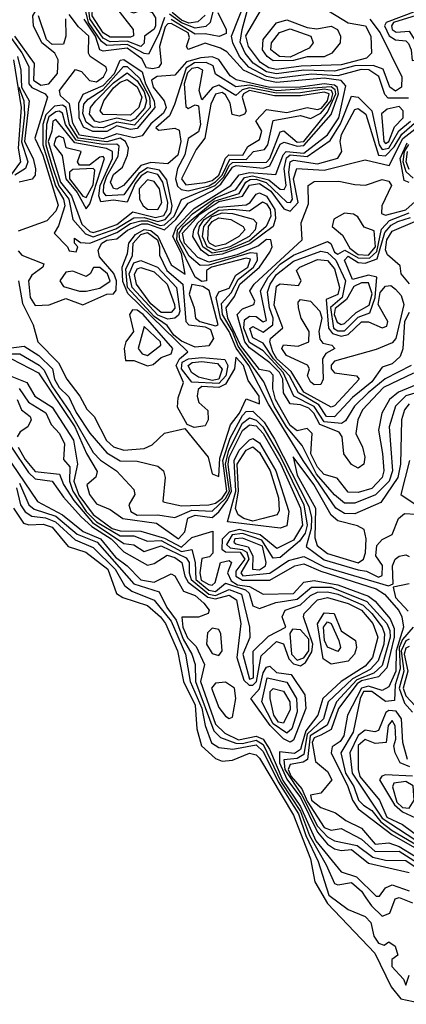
# Model space of a CAD drawing. Extents: x 2889633 to 3052318, y 540750 to 918690.
# Tile 588 of 656: x 2993679 to 2994816, y 820354 to 823254. Entities that reach past the tile are written whole.
import ezdxf

# ---------------------------------------------------------------- set-up
doc = ezdxf.new("R2010")
doc.units = 0

msp = doc.modelspace()

# ---------------------------------------------------------------- linework, layer by layer
at = {"layer": '0CON02XD'}
for points in [[(2993740.9, 823060.9), (2993765, 823064.4), (2993790, 823095), (2993792, 823135), (2993782, 823155), (2993744.5, 823185), (2993720, 823235), (2993717.9, 823265), (2993731.9, 823288.1), (2993765, 823316), (2993805, 823318), (2993809.4, 823349.4), (2993777.5, 823385), (2993745, 823393.8), (2993710.8, 823420.8), (2993647.5, 823495)], [(2994708.8, 823255), (2994740, 823215), (2994803.1, 823085), (2994802.5, 823055), (2994785, 823043.1), (2994768.1, 823055), (2994747.9, 823107.9), (2994719.1, 823119.1), (2994665, 823117.7), (2994605, 823101.5), (2994515, 823105.3), (2994435, 823093.9), (2994405, 823100.4), (2994365.9, 823125.9), (2994342.2, 823155), (2994327.8, 823187.8), (2994333.8, 823225), (2994368.9, 823355)], [(2994105, 823260), (2994088.5, 823211.5), (2994057.5, 823152.5), (2994045, 823153.6), (2993995, 823180.5), (2993935, 823177.5), (2993919.3, 823189.3), (2993881.3, 823245), (2993857.1, 823345)], [(2994035, 823174.5), (2993995, 823190.3), (2993945, 823188.8), (2993925, 823199.2), (2993885, 823255.8), (2993880.9, 823299.1), (2993890, 823320), (2993915, 823327.2), (2993946.7, 823325), (2993989.2, 823305), (2994006.4, 823276.4), (2994015, 823273.3), (2994045, 823284.4), (2994069.2, 823275), (2994078.8, 823258.8), (2994078.5, 823235), (2994074.4, 823225.6), (2994046, 823205), (2994045.5, 823184.5), (2994035, 823174.5)], [(2993945, 823201.8), (2993925, 823214.6), (2993892.6, 823265), (2993893.1, 823286.9), (2993904.1, 823305.9), (2993935, 823310), (2993956.6, 823296.6), (2994012.5, 823225), (2994014, 823206), (2994005, 823202.5), (2993945, 823201.8)], [(2994822.9, 823022.9), (2994762.6, 823022.6), (2994753.6, 823033.6), (2994736, 823086), (2994705.8, 823105.8), (2994683.6, 823106.4), (2994615, 823088.4), (2994537.3, 823092.7), (2994435, 823080), (2994405, 823086.1), (2994353.6, 823113.6), (2994325.6, 823145), (2994305.7, 823185), (2994302.5, 823205), (2994345.4, 823315.4)], [(2993725, 822411.9), (2993765.7, 822414.3), (2993815, 822432.5), (2993865, 822414), (2993935, 822445.7), (2993955, 822446.2), (2993963, 822457), (2993963.9, 822485), (2993956.2, 822506.2), (2993914.3, 822555), (2993910, 822575), (2993920.8, 822595), (2993935, 822604.4), (2993965, 822608.1), (2993996.3, 822633.7), (2994037.9, 822652.1), (2994055, 822652.8), (2994105, 822634.4), (2994138.2, 822665), (2994175, 822713.6), (2994245, 822749.3), (2994271, 822769), (2994305, 822819.6), (2994316, 822824), (2994395, 822816.6), (2994415, 822823.2), (2994445, 822886.9), (2994457.4, 822892.6), (2994495, 822881.2), (2994515, 822883.2), (2994595.7, 822974.3), (2994616.5, 823035), (2994613.7, 823053.7), (2994605, 823060.5), (2994575, 823064.4), (2994505, 823054.4), (2994415, 823053.4), (2994316, 823076), (2994298.2, 823088.2), (2994265, 823136.5), (2994245, 823143.8), (2994211.5, 823141.5), (2994170.2, 823129.8), (2994135, 823090), (2994083.9, 823086.1), (2994067.1, 823075), (2994071.7, 823055), (2994104.5, 823015), (2994110, 822995), (2994101.8, 822978.2), (2994065, 822946.4), (2994038.9, 822911.1), (2994015, 822905.4), (2993965, 822917.1), (2993925, 822902.7), (2993855, 822913.6), (2993835, 822949.2), (2993825.8, 823005.8), (2993799.5, 823029.5), (2993796.2, 823045), (2993843.2, 823106.8), (2993860.6, 823100.6), (2993884.7, 823074.7), (2993905, 823070.6), (2993925.3, 823085), (2993935.4, 823105), (2993933.6, 823113.6), (2993886.4, 823145), (2993881.2, 823155), (2993882.5, 823205), (2993852.3, 823232.3), (2993825, 823268.8)], [(2994248, 823282), (2994239.2, 823245), (2994226.4, 823233.6), (2994195, 823228.9), (2994155, 823244.1), (2994119.8, 823269.8)], [(2994261.5, 823275), (2994286.7, 823225), (2994286.7, 823213.3), (2994266, 823204), (2994225, 823212.2), (2994195, 823210.8), (2994125, 823254.2)], [(2994225, 823267.1), (2994203.2, 823246.8), (2994176.4, 823243.6), (2994155, 823252.6), (2994127.5, 823275)], [(2994570, 823290), (2994645, 823244.4), (2994696, 823235), (2994712, 823205), (2994714.2, 823155), (2994699.8, 823140.2), (2994625, 823120.9), (2994507.1, 823117.1), (2994435, 823106.5), (2994411.6, 823111.6), (2994387.2, 823127.2), (2994352.5, 823175), (2994344.1, 823205.9), (2994390, 823285)], [(2994935, 823008.9), (2994955, 823010.4), (2994974.3, 823035.7), (2994973.1, 823115), (2994965, 823130), (2994921.2, 823171.2), (2994918.8, 823205), (2994903.9, 823235), (2994865, 823269.6), (2994845, 823278.3), (2994757.1, 823245), (2994751.9, 823235), (2994766.1, 823206.1), (2994785, 823194.3), (2994815, 823191.2), (2994823, 823183), (2994830.8, 823165), (2994833.3, 823133.3), (2994905, 823140), (2994901.9, 823115), (2994921.2, 823025), (2994935, 823008.9)], [(2994875, 823164.4), (2994897.4, 823182.6), (2994904, 823205), (2994897.3, 823225), (2994877.9, 823245), (2994845, 823266), (2994779.1, 823245), (2994772.7, 823235), (2994775, 823224.3), (2994786.6, 823216.6), (2994825, 823220), (2994855, 823172), (2994875, 823164.4)], [(2993813.6, 823256.4), (2993814.3, 823205), (2993808.1, 823181.9), (2993775, 823180.5), (2993757.8, 823195), (2993734.6, 823265)], [(2994265, 821908.8), (2994268.1, 821961.9), (2994299.1, 822060.9), (2994326, 822095), (2994345, 822137.5), (2994385, 822122.5), (2994384, 822145), (2994350.9, 822190.9), (2994337.8, 822235), (2994315, 822260), (2994311.4, 822225), (2994285, 822180.4), (2994265, 822170.8), (2994215, 822172.9), (2994204.5, 822165), (2994200.9, 822145), (2994206.4, 822126.4), (2994232.5, 822102.5), (2994233.3, 822075), (2994225, 822057.5), (2994192.5, 822052.5), (2994171.7, 822061.7), (2994142.9, 822112.9), (2994145, 822140), (2994160.5, 822185), (2994138.9, 822235), (2994148.8, 822255), (2994174, 822275), (2993997, 822447), (2993982.9, 822482.9), (2993980.3, 822525), (2993996.2, 822565), (2994000, 822595), (2994019.3, 822620.7), (2994045, 822636.1), (2994065, 822632.5), (2994085.8, 822615.8), (2994125, 822532), (2994166.2, 822503.8), (2994154.7, 822565), (2994130, 822615), (2994140.3, 822645), (2994192.8, 822697.2), (2994300.6, 822765), (2994325, 822796.2), (2994355, 822803.4), (2994432.4, 822797.6), (2994454.4, 822855.6), (2994463.3, 822865), (2994515, 822860.9), (2994585, 822914.5), (2994618.4, 822965), (2994638.7, 823058.7), (2994624.7, 823074.7), (2994575, 823081.4), (2994435, 823068.1), (2994401.4, 823075), (2994337.1, 823105), (2994288.9, 823158.9), (2994269.4, 823169.4), (2994225, 823184.2), (2994175, 823166.2), (2994170, 823175), (2994178.9, 823201.1), (2994174.7, 823215), (2994125, 823242.8), (2994115, 823241.8), (2994107.4, 823232.6), (2994090, 823175), (2994095.6, 823125), (2994087.1, 823112.9), (2994070.7, 823109.3), (2994051.7, 823111.7), (2994038.7, 823138.7), (2993995, 823170), (2993925, 823160.6), (2993914.6, 823164.6), (2993902.2, 823205), (2993868.3, 823255)], [(2994425, 823132.7), (2994406.7, 823145), (2994393.6, 823165), (2994395.7, 823195), (2994435, 823244.2), (2994465, 823253.3), (2994525, 823230.4), (2994553.2, 823226.8), (2994595, 823234), (2994614.3, 823224.3), (2994622.5, 823205), (2994622, 823185), (2994597.5, 823155), (2994575, 823144.6), (2994525, 823144.6), (2994485, 823133.7), (2994425, 823132.7)], [(2994475, 823143.4), (2994443.3, 823145), (2994417.5, 823165), (2994420, 823185), (2994443.7, 823216.3), (2994475, 823227.1), (2994536, 823205), (2994542, 823185), (2994530.7, 823169.3), (2994475, 823143.4)], [(2993655, 823198.5), (2993685, 823156.2), (2993705.9, 823115.9), (2993706.4, 823065), (2993714.3, 823054.3), (2993753.8, 823035), (2993761.2, 823025), (2993723.1, 822905), (2993747.2, 822855), (2993792.6, 822707.4), (2993785, 822689.2), (2993759.1, 822660.9), (2993675, 822630.8)], [(2993664, 823205), (2993721.5, 823125), (2993720, 823075), (2993740.9, 823060.9)], [(2993660.8, 823135), (2993683.6, 822995), (2993674.1, 822875), (2993681.1, 822835), (2993651.6, 822795)], [(2993672.2, 823145), (2993682.2, 823105), (2993684.8, 823054.8), (2993707.1, 823015), (2993693, 822895), (2993718.8, 822845), (2993725.5, 822814.5), (2993724.2, 822795.8), (2993716, 822784), (2993677.5, 822775)], [(2993845, 822570), (2993850, 822585), (2993840, 822595), (2993840, 822610), (2993857.5, 822597.5), (2993885.8, 822595.8), (2993965, 822626.7), (2994005, 822653.2), (2994035, 822661.2), (2994055, 822660.8), (2994092.4, 822647.6), (2994105, 822649.6), (2994133.8, 822675), (2994155.5, 822724.5), (2994253.9, 822765), (2994279.6, 822790.4), (2994295, 822824.5), (2994305, 822833.4), (2994405, 822833.6), (2994415.4, 822845), (2994445, 822923.3), (2994456.1, 822926.1), (2994495, 822892.8), (2994515, 822894.7), (2994585, 822981.1), (2994608.9, 823035), (2994606.9, 823046.9), (2994595.4, 823055.4), (2994435, 823043.8), (2994355, 823061), (2994315, 823055.6), (2994255, 823093.3), (2994247.9, 823117.9), (2994227.8, 823127.8), (2994193.4, 823126.6), (2994169, 823111), (2994134.2, 823004.2), (2994119.8, 822970.2), (2994080, 822935), (2994088, 822928), (2994135, 822934.2), (2994147.9, 822927.9), (2994153.5, 822895), (2994144.4, 822855), (2994115, 822829.2), (2994065, 822832.9), (2994035.9, 822824.1), (2993984, 822765), (2993965, 822754.4), (2993955, 822756.2), (2993946, 822775), (2993955, 822798), (2993981.2, 822818.8), (2993995.8, 822855), (2993999.2, 822875), (2993990.6, 822895), (2993974.6, 822904.6), (2993935, 822893.9), (2993851.2, 822905), (2993825.8, 822945), (2993815.4, 822995), (2993805, 823001.8), (2993781.2, 822998.8), (2993756.4, 822973.6), (2993746.8, 822945), (2993746.7, 822885), (2993784, 822764), (2993807.9, 822725), (2993811.5, 822705), (2993793.3, 822646.7), (2993780, 822625), (2993820, 822585), (2993825, 822572.5), (2993845, 822570)], [(2993893.9, 822923.9), (2993866.9, 822936.9), (2993854.1, 822965), (2993852.6, 823007.4), (2993866.2, 823033.8), (2993925, 823059.4), (2993957.8, 823095), (2993975, 823134.3), (2993985, 823136.5), (2994039.8, 823099.8), (2994048.8, 823065), (2994074.2, 823015), (2994076.9, 822995), (2994025, 822933.4), (2994005, 822930.5), (2993965, 822940.6), (2993935, 822924.7), (2993893.9, 822923.9)], [(2993925, 822934.7), (2993895, 822937.1), (2993875, 822951.4), (2993865, 822977.5), (2993867.5, 823005), (2993880.2, 823019.8), (2993925, 823047.6), (2993984.1, 823115.9), (2993995, 823115.5), (2994031.7, 823081.7), (2994060.5, 823025), (2994062.5, 822995), (2994016.6, 822943.4), (2993965, 822951.9), (2993925, 822934.7)], [(2993915, 822950.5), (2993900, 822955), (2993884.4, 822975), (2993887.1, 822995), (2993903.1, 823015), (2993955, 823067.8), (2993995, 823097.3), (2994025, 823073.8), (2994045, 823041.1), (2994051.8, 823015), (2994046.6, 822993.4), (2994018.7, 822961.3), (2994005, 822954.7), (2993965, 822963.5), (2993915, 822950.5)], [(2994175, 822750), (2994195, 822754.6), (2994235, 822764.7), (2994255, 822776.4), (2994275, 822796), (2994297.6, 822842.4), (2994345, 822842), (2994366.7, 822865), (2994399.1, 822870.9), (2994408.9, 822885), (2994425, 822956.2), (2994505, 822971.4), (2994535, 822962.5), (2994565, 822978.2), (2994595, 823015.5), (2994600.7, 823035), (2994596.6, 823045), (2994575, 823049.2), (2994505, 823038.4), (2994435, 823036.9), (2994355, 823052.8), (2994333.5, 823046.5), (2994315, 823030), (2994265, 823060.5), (2994246.3, 823053.7), (2994215, 823017.5), (2994207.5, 823045), (2994217.5, 823105), (2994203.1, 823113.1), (2994185, 823110), (2994173, 823097), (2994163.3, 823065), (2994168.3, 822998.3), (2994175, 822992.5), (2994195, 823002.5), (2994205, 823000), (2994210.8, 822945), (2994205, 822923.3), (2994175, 822903.3), (2994164.6, 822855.4), (2994142.9, 822815), (2994137.5, 822785), (2994143.6, 822763.6), (2994153.7, 822753.7), (2994175, 822750)], [(2994005, 822972.5), (2993925, 822974.3), (2993916, 822985), (2993926.9, 823015), (2993955, 823052.5), (2993975, 823070), (2993995, 823077.8), (2994025, 823055.5), (2994038.7, 823025), (2994029.5, 822995), (2994005, 822972.5)], [(2993676.8, 823055), (2993690.9, 823015), (2993692.9, 822972.9), (2993684, 822894), (2993703.3, 822835), (2993696, 822815), (2993665, 822795.5)], [(2994167.4, 822767.4), (2994225, 822774.1), (2994245, 822780.3), (2994265, 822795.9), (2994284.3, 822845.7), (2994294.2, 822855.8), (2994335.3, 822854.7), (2994350.2, 822879.8), (2994385, 822901.2), (2994391.4, 822925), (2994374.1, 822955.9), (2994405, 822988.6), (2994465, 822980.4), (2994525, 822994.5), (2994555, 822988.7), (2994566.6, 822993.4), (2994585, 823014.6), (2994589.2, 823035), (2994575, 823039.7), (2994505, 823029.2), (2994429.1, 823029.1), (2994355, 823044.7), (2994337.5, 823035), (2994333.9, 823025), (2994345.8, 822984.2), (2994340, 822975), (2994325, 822969.2), (2994304.4, 822974.4), (2994298, 823008), (2994285, 823032.2), (2994275, 823039.5), (2994255.4, 823034.6), (2994241.5, 823005), (2994223.5, 822905), (2994198.6, 822871.4), (2994154.7, 822785.3), (2994167.4, 822767.4)], [(2994825, 822122), (2994810.8, 822105), (2994802.5, 822075), (2994798.9, 821945), (2994791.8, 821905), (2994741.7, 821831.7), (2994665, 821798), (2994635, 821799.2), (2994609.2, 821815), (2994512.9, 821955), (2994411, 822121), (2994352.9, 822235), (2994316.1, 822286.1), (2994295.7, 822335), (2994269.5, 822375), (2994256.7, 822435), (2994265, 822452), (2994295, 822463.3), (2994315, 822501.1), (2994350, 822525), (2994357.9, 822547.9), (2994345, 822551.5), (2994243.3, 822525), (2994228.5, 822515), (2994228.6, 822485), (2994215, 822482.3), (2994195.6, 822495), (2994141.6, 822605), (2994142.9, 822635), (2994187.8, 822682.2), (2994255, 822729.4), (2994315, 822753.5), (2994340.8, 822789.2), (2994364.2, 822794.2), (2994412.4, 822782.4), (2994445, 822754.5), (2994456.9, 822753.1), (2994463.3, 822765), (2994456.7, 822815), (2994463.5, 822846.5), (2994475, 822855.3), (2994525, 822850.5), (2994592.2, 822897.8), (2994623.3, 822946.7), (2994655, 823028.8), (2994675, 823025.7), (2994715.5, 822985.5), (2994736.8, 822885), (2994745, 822871.5), (2994765, 822875.4), (2994794.2, 822925.8), (2994828.5, 822955)], [(2993895, 822614), (2993962.1, 822637.9), (2994015, 822670.4), (2994045, 822670.9), (2994085, 822659.7), (2994107.5, 822665), (2994123.8, 822685), (2994127.9, 822705), (2994111.5, 822781.5), (2994090.5, 822810.5), (2994055, 822817.2), (2994029.6, 822800.4), (2993985, 822738.1), (2993933.8, 822735), (2993925.6, 822745.6), (2993926.7, 822766.7), (2993935, 822792.9), (2993968.3, 822851.7), (2993971.4, 822881.4), (2993965, 822886.7), (2993925, 822885.7), (2993845, 822898.4), (2993813.9, 822945), (2993805, 822978), (2993795, 822984.4), (2993785, 822981.8), (2993765, 822967.3), (2993757.8, 822945), (2993755.9, 822885), (2993773.3, 822825), (2993794.1, 822764.1), (2993823.2, 822725), (2993835.6, 822665), (2993873.1, 822623.1), (2993895, 822614)], [(2994875, 822163.1), (2994815, 822145.6), (2994784.2, 822115), (2994765.9, 822054.1), (2994775.6, 821925), (2994765.6, 821895), (2994725.4, 821854.6), (2994665, 821830), (2994635, 821830), (2994605, 821854.2), (2994551.8, 821915), (2994509.6, 821999.6), (2994464.4, 822054.4), (2994428, 822115), (2994397.1, 822187.1), (2994322.1, 822292.1), (2994305.1, 822335.1), (2994275.9, 822385), (2994272.7, 822417.3), (2994301.1, 822448.9), (2994321.5, 822488.5), (2994366.9, 822525), (2994379.1, 822545), (2994377.5, 822565), (2994357.2, 822567.2), (2994235, 822530.7), (2994210, 822530), (2994177.2, 822557.2), (2994149.8, 822605), (2994147.8, 822625), (2994160.8, 822645), (2994251, 822719), (2994325, 822742.1), (2994344.5, 822775), (2994357.5, 822782.5), (2994375, 822783.6), (2994404, 822774), (2994465, 822716), (2994476.2, 822715), (2994482, 822725), (2994470.7, 822805), (2994474.7, 822835.3), (2994485, 822840), (2994555, 822829.4), (2994615, 822846), (2994627.1, 822865), (2994621.4, 822895), (2994625.6, 822915), (2994665, 822988.8), (2994675, 822992), (2994696.9, 822975), (2994734.6, 822854.6), (2994755, 822853.1), (2994780.8, 822879.2), (2994803.2, 822916.8), (2994847.9, 822955)], [(2994755, 822889.2), (2994765, 822894.4), (2994782.2, 822937.8), (2994807.5, 822965), (2994807.5, 822985), (2994795, 822997.5), (2994759.7, 822990.3), (2994743.5, 822976.5), (2994750.6, 822895), (2994755, 822889.2)], [(2993895, 822626.7), (2993915, 822632.9), (2993965, 822650.8), (2994012.1, 822687.9), (2994078.5, 822671.5), (2994102.7, 822677.3), (2994112.9, 822695), (2994114.8, 822715), (2994100.5, 822775), (2994085, 822797.7), (2994055, 822805.3), (2994036.5, 822793.5), (2994019, 822771), (2993995, 822716), (2993955, 822721.7), (2993917.6, 822717.6), (2993911.4, 822735), (2993915.3, 822765), (2993952.1, 822845), (2993951.8, 822865), (2993934.3, 822874.3), (2993841.1, 822891.1), (2993785, 822959.2), (2993776.7, 822955), (2993773.8, 822925), (2993762.5, 822895), (2993799, 822775), (2993831.6, 822735), (2993861.7, 822651.7), (2993885, 822630), (2993895, 822626.7)], [(2994885.5, 822194.5), (2994793.3, 822156.7), (2994767.1, 822135), (2994744.2, 822095), (2994734.2, 822045), (2994746.5, 821976.5), (2994750.6, 821925), (2994745.7, 821905), (2994715, 821873.3), (2994675, 821861.4), (2994645, 821862), (2994613, 821903), (2994575, 821914.3), (2994555, 821935.8), (2994535.5, 821975), (2994539.2, 822035), (2994525, 822050), (2994495, 822042.9), (2994475, 822058.9), (2994431.3, 822135), (2994423.6, 822166.4), (2994425, 822207.1), (2994415, 822217.1), (2994385, 822223.3), (2994328.8, 822295), (2994291.8, 822375), (2994286.4, 822405), (2994311.3, 822438.7), (2994326.2, 822475), (2994384.5, 822525), (2994415, 822569.2), (2994421.5, 822585), (2994417.8, 822605), (2994405, 822606.4), (2994382, 822588), (2994319.1, 822560.9), (2994235, 822539.8), (2994202.8, 822552.8), (2994164.2, 822595), (2994158.4, 822625), (2994209.2, 822680.8), (2994265, 822718.1), (2994335, 822733.8), (2994355, 822766.2), (2994385, 822770.8), (2994418.1, 822748.1), (2994456.1, 822696.1), (2994475, 822690), (2994498.7, 822715), (2994484.2, 822785), (2994494.5, 822815.5), (2994575, 822810), (2994695, 822841.2), (2994765.6, 822824.4), (2994806.2, 822903.8), (2994859.6, 822945)], [(2993875, 822696.2), (2993885, 822711.2), (2993928.8, 822845), (2993925, 822850.6), (2993915, 822848.9), (2993884, 822825), (2993854.7, 822824.7), (2993849.5, 822835), (2993860, 822865), (2993816.2, 822876.2), (2993809.3, 822905), (2993795, 822910.7), (2993785, 822904.5), (2993779.7, 822885), (2993804, 822854), (2993814.7, 822785), (2993847.9, 822745), (2993875, 822696.2)], [(2994824.4, 822774.4), (2994810.3, 822780.3), (2994798.5, 822845), (2994818.7, 822891.3)], [(2994836.7, 822786.7), (2994815.6, 822805.6), (2994807, 822835), (2994811.5, 822865), (2994824.1, 822885.9)], [(2994825, 822812.5), (2994815.8, 822835), (2994820, 822865)], [(2993875, 822730), (2993895, 822766.9), (2993900.4, 822810.4), (2993895, 822815.4), (2993835, 822812.5), (2993825.4, 822804.6), (2993825.9, 822785), (2993865, 822734.3), (2993875, 822730)], [(2994085, 822694.7), (2994097.4, 822715), (2994090.2, 822755), (2994075, 822777.3), (2994055, 822782), (2994030.5, 822755), (2994031.6, 822725), (2994041.8, 822705), (2994055, 822695.8), (2994085, 822694.7)], [(2994837.4, 822212.6), (2994749.5, 822170.5), (2994687.1, 822105), (2994674.3, 822075), (2994668, 822035), (2994687.5, 821995), (2994694, 821965), (2994691.2, 821945), (2994675, 821933.3), (2994655, 821944), (2994632.5, 821975), (2994627.5, 822025), (2994618.7, 822038.7), (2994561.7, 822061.7), (2994544.5, 822095), (2994529.2, 822109.2), (2994505, 822119.6), (2994475, 822122.5), (2994455.5, 822155), (2994453.5, 822195), (2994443.8, 822215), (2994415, 822243.5), (2994355, 822286.8), (2994341.2, 822305), (2994318.9, 822385), (2994335, 822402.5), (2994367.5, 822415), (2994371.2, 822425), (2994355.8, 822455), (2994369.2, 822475), (2994510, 822605), (2994506.7, 822655), (2994528.3, 822711.7), (2994528, 822765), (2994545, 822776.7), (2994617.6, 822777.6), (2994665, 822768.6), (2994696.4, 822766.4), (2994745, 822782.9), (2994765, 822778), (2994772.5, 822765), (2994744.5, 822705.5), (2994743.1, 822683.1), (2994755, 822677.5), (2994815, 822693.2), (2994895.8, 822765)], [(2994235, 822558.3), (2994212.7, 822575), (2994188.2, 822615), (2994191.3, 822635), (2994203.1, 822655), (2994235, 822685.2), (2994265, 822701.7), (2994345, 822707.9), (2994357.1, 822715), (2994375, 822740), (2994385, 822743.3), (2994405, 822733.6), (2994429.4, 822695), (2994431.5, 822668.5), (2994424.5, 822645), (2994356.2, 822593.8), (2994275, 822562.9), (2994235, 822558.3)], [(2994245, 822565.7), (2994218.2, 822585), (2994203.9, 822625), (2994208.2, 822645), (2994221.9, 822665), (2994265, 822692.9), (2994305.8, 822695.8), (2994355, 822690.5), (2994393.3, 822716.7), (2994405, 822711.4), (2994416.1, 822695), (2994417.7, 822675), (2994404.4, 822645), (2994355, 822602.8), (2994285, 822572.7), (2994245, 822565.7)], [(2994255, 822574.3), (2994230.7, 822585), (2994217.2, 822615), (2994220.3, 822645), (2994245, 822674.1), (2994274.6, 822684.6), (2994305, 822682.9), (2994365.7, 822665.7), (2994375.8, 822655.8), (2994371.9, 822635), (2994354.4, 822615), (2994296.9, 822585), (2994255, 822574.3)], [(2994255, 822585.4), (2994237.8, 822595), (2994232.7, 822605), (2994234.6, 822645), (2994245, 822659.5), (2994265, 822669.6), (2994300, 822665), (2994336.7, 822645), (2994341.2, 822635), (2994324, 822615), (2994285, 822592.8), (2994255, 822585.4)], [(2994831.2, 822235), (2994753.9, 822196.1), (2994704.3, 822155), (2994664.3, 822115), (2994637.9, 822072.1), (2994625.7, 822064.3), (2994575, 822069.2), (2994545, 822114.6), (2994485.3, 822145.3), (2994453.8, 822215), (2994395, 822278.5), (2994355, 822302.7), (2994338, 822345), (2994340.2, 822369.8), (2994355, 822380), (2994375, 822379.2), (2994395, 822364.2), (2994405, 822367.5), (2994387.8, 822455), (2994410.4, 822495), (2994445, 822533.8), (2994485, 822560), (2994585, 822600.8), (2994594.3, 822594.3), (2994605, 822568.6), (2994615, 822563.3), (2994635.6, 822574.4), (2994675, 822551.8), (2994708.5, 822551.5), (2994729.3, 822570.7), (2994743.4, 822636.6), (2994767.4, 822662.6), (2994825.2, 822684.8)], [(2994605, 822084.4), (2994582, 822085), (2994559, 822119), (2994499.1, 822155), (2994472.8, 822205), (2994426.2, 822255), (2994395, 822301.4), (2994365, 822316.2), (2994356.2, 822343.8), (2994365, 822350), (2994395, 822333.8), (2994423.3, 822355), (2994424.6, 822375), (2994414, 822405), (2994408.5, 822451.5), (2994415.5, 822475), (2994435, 822502.9), (2994485, 822542.5), (2994565, 822572.2), (2994585, 822568.1), (2994609.4, 822545), (2994638, 822485), (2994628.2, 822435), (2994593.8, 822406.2), (2994602.5, 822345), (2994615, 822337.1), (2994635, 822337.5), (2994675, 822377.5), (2994709.5, 822390.5), (2994724.8, 822435), (2994730, 822495), (2994705, 822501.1), (2994658.3, 822488.3), (2994634.3, 822545), (2994645, 822557.1), (2994675, 822538.5), (2994695, 822536.1), (2994730.7, 822549.3), (2994753.4, 822626.6), (2994771.5, 822648.5), (2994791.1, 822658.9), (2994828.8, 822671.2)], [(2994705, 822560), (2994725.6, 822585), (2994722.2, 822632.2), (2994692.4, 822642.4), (2994673.4, 822673.4), (2994660.9, 822680.9), (2994635, 822683.6), (2994603.5, 822666.5), (2994598, 822645), (2994629.2, 822619.2), (2994650.6, 822580.6), (2994675, 822562.2), (2994705, 822560)], [(2994825.8, 822475.8), (2994801.2, 822505), (2994798.3, 822528.3), (2994761.5, 822561.5), (2994755.6, 822575.6), (2994759.6, 822605), (2994775, 822630.6), (2994841.1, 822658.9)], [(2994195, 822289.6), (2994155, 822306.8), (2994132.9, 822325), (2994112.9, 822352.9), (2994075, 822379.7), (2993996.6, 822465), (2993990.9, 822519.1), (2994010.5, 822559.5), (2994013.3, 822595), (2994035, 822620.9), (2994055, 822627), (2994084.1, 822605), (2994090.8, 822585), (2994090, 822560), (2994111.8, 822515), (2994158.5, 822475), (2994167.5, 822365), (2994176.7, 822355), (2994225, 822349.4), (2994240.8, 822340.8), (2994249.6, 822315), (2994235, 822292.7), (2994195, 822289.6)], [(2993675, 822572.5), (2993685, 822560), (2993750, 822535), (2993747.5, 822525), (2993715, 822500.8), (2993704.6, 822485), (2993710, 822435), (2993725, 822411.9)], [(2994115, 822371.8), (2994085, 822383.5), (2994010.4, 822465), (2994000.9, 822505), (2994015, 822537.8), (2994035, 822544.5), (2994084.7, 822524.7), (2994140, 822465), (2994150.4, 822395), (2994146.7, 822383.3), (2994135, 822374.3), (2994115, 822371.8)], [(2994595, 822112), (2994515, 822156.4), (2994477.3, 822217.3), (2994435.9, 822255), (2994424.2, 822275), (2994414.5, 822305), (2994416.9, 822315), (2994453.6, 822346.4), (2994427.6, 822412.4), (2994435, 822468.8), (2994445, 822475.8), (2994499.1, 822470.9), (2994507.5, 822485), (2994493.3, 822515), (2994503.3, 822525), (2994555, 822547.8), (2994585, 822544.4), (2994605, 822520), (2994620, 822465), (2994615, 822444.4), (2994580.3, 822429.7), (2994587.2, 822345), (2994599.2, 822329.2), (2994625, 822321.1), (2994645, 822326.4), (2994685, 822363.6), (2994705, 822363.3), (2994745, 822345.7), (2994759.4, 822350.6), (2994762.5, 822365), (2994733.9, 822415), (2994740, 822450), (2994755, 822469.2), (2994770.5, 822470.5), (2994785, 822460), (2994801.4, 822441.4), (2994809.2, 822415), (2994785.6, 822315), (2994775, 822302), (2994727.9, 822282.1), (2994605, 822247.9), (2994595, 822236.2), (2994595.6, 822225), (2994605, 822213.3), (2994670, 822205), (2994677.5, 822195), (2994605, 822116.2), (2994595, 822112)], [(2993855, 822453.8), (2993875, 822454), (2993915, 822462.9), (2993945, 822483.3), (2993937.8, 822505), (2993915, 822524.2), (2993896.4, 822523.6), (2993886.7, 822505), (2993875, 822497.5), (2993835, 822513.3), (2993815, 822510), (2993797.5, 822485), (2993808.3, 822468.3), (2993855, 822453.8)], [(2994125, 822390.9), (2994095, 822391.5), (2994065, 822416.5), (2994022.7, 822475), (2994017, 822503), (2994025, 822520), (2994035.8, 822524.2), (2994075, 822510.9), (2994112.9, 822475), (2994134.6, 822415), (2994135, 822403.8), (2994125, 822390.9)], [(2993675.3, 822485), (2993687.3, 822417.3), (2993718.9, 822355), (2993732.5, 822305), (2993793.5, 822243.5), (2993818, 822195), (2993855.6, 822145), (2993876.4, 822106.4), (2993898, 822085), (2993934.6, 822014.6), (2993955, 821995.7), (2993985, 821985.7), (2994045, 821991.2), (2994068.3, 822001.7), (2994105, 822036), (2994165, 822050), (2994233.1, 821965), (2994245, 821916.2), (2994265, 821908.8)], [(2994255, 822352), (2994262.5, 822355), (2994236, 822456), (2994217.4, 822467.4), (2994185, 822474), (2994177.3, 822445), (2994192.5, 822405), (2994195.8, 822375), (2994208.8, 822365), (2994255, 822352)], [(2994625, 822355.6), (2994635, 822358.5), (2994668.9, 822391.1), (2994706.9, 822413.1), (2994716.2, 822446.2), (2994705, 822478.9), (2994685, 822478.9), (2994661.9, 822468.1), (2994640.9, 822429.1), (2994606.8, 822403.2), (2994603.8, 822385), (2994612.9, 822362.9), (2994625, 822355.6)], [(2994545, 822178), (2994535, 822186.7), (2994526.2, 822205), (2994531.2, 822225), (2994525.7, 822235.7), (2994464, 822265), (2994450, 822285), (2994455, 822295.7), (2994498.3, 822291.7), (2994530, 822305), (2994530.8, 822335), (2994507.5, 822375), (2994499.4, 822405), (2994498, 822422), (2994505, 822430), (2994535, 822424.2), (2994562.5, 822395), (2994567.6, 822375), (2994558.9, 822335), (2994562.3, 822312.3), (2994570.8, 822300.8), (2994597.5, 822295), (2994606.2, 822285), (2994579.7, 822270.3), (2994569.5, 822255), (2994571.4, 822195), (2994565, 822178.8), (2994545, 822178)], [(2994055, 822233.8), (2994072, 822238), (2994095, 822258.8), (2994125, 822270), (2994129.5, 822285), (2994042.5, 822385), (2994025, 822398.5), (2994010.5, 822399.5), (2994002, 822385), (2994013.8, 822335), (2993991.2, 822305), (2993986.2, 822285), (2993990, 822250), (2994015, 822250), (2994055, 822233.8)], [(2994825, 822391.1), (2994810.8, 822365), (2994805.9, 822284.1), (2994798.3, 822261.7), (2994775, 822240), (2994745, 822230), (2994715, 822187.5), (2994658.6, 822141.4), (2994605, 822084.4)], [(2994055, 822264.4), (2994093.8, 822295), (2994092.9, 822305), (2994045, 822350), (2994027.1, 822285), (2994039.3, 822269.3), (2994055, 822264.4)], [(2993625, 822283.2), (2993692.2, 822292.2), (2993735, 822264.2), (2993775.4, 822225.4), (2993781.9, 822195), (2993795, 822170), (2993823.2, 822143.2), (2993845, 822096.7), (2993885, 822036.2), (2993935, 821978), (2993975, 821954.3), (2994025, 821953.8), (2994085, 821938.8), (2994102.5, 821925), (2994107.5, 821905), (2994100, 821835), (2994105, 821832.5), (2994155, 821821.9), (2994235.4, 821824.6), (2994255, 821829.5), (2994275, 821844.7), (2994288.7, 821865), (2994276.9, 821955), (2994298.5, 822021.5), (2994335, 822087.8), (2994345, 822099.4), (2994365, 822101.1), (2994398.2, 822068.2), (2994428.2, 822018.2), (2994530.1, 821820.1), (2994537.6, 821787.6), (2994536.6, 821755), (2994521.7, 821701.7), (2994575, 821663.3), (2994675, 821633.6)], [(2993595, 822270), (2993679.6, 822269.6), (2993736, 822236), (2993751.1, 822221.1), (2993773.1, 822175), (2993827.1, 822097.1)], [(2993655, 822254.5), (2993733.9, 822213.9), (2993841.2, 822055), (2993875.9, 821975.9), (2993907, 821923), (2993903.3, 821906.7), (2993876.1, 821883.9), (2993884.4, 821855), (2993905, 821828), (2993945, 821811.2), (2993982.5, 821785), (2994081.1, 821771.1), (2994146.2, 821725), (2994164.4, 821745), (2994173.9, 821786.1), (2994195, 821794.4), (2994245, 821787.9), (2994265, 821804.5), (2994290.4, 821839.6), (2994302.1, 821865), (2994292, 821945), (2994295, 821965.6), (2994335, 822043.3), (2994355, 822060), (2994375, 822057.3), (2994395, 822034.5), (2994447.2, 821945), (2994505.4, 821815), (2994510.8, 821765), (2994485, 821720.5), (2994435.8, 821695.8), (2994386.6, 821736.6), (2994325, 821752.4), (2994295, 821743.9), (2994275, 821724), (2994273.9, 821693.9), (2994285, 821686.8), (2994328.1, 821685), (2994341.3, 821665), (2994315, 821629.4), (2994314.7, 821615.3), (2994335, 821603), (2994415, 821603.5), (2994488.8, 821645), (2994515, 821651.1), (2994565, 821629.2), (2994727.9, 821577.9), (2994752, 821562), (2994794, 821514), (2994803.6, 821495), (2994807.9, 821465), (2994786.6, 821395), (2994785.3, 821335), (2994765, 821288.8), (2994745, 821278.1), (2994705, 821290.5), (2994684.7, 821285), (2994643.5, 821205), (2994632.5, 821145), (2994622.2, 821127.8), (2994598.1, 821111.9), (2994595.6, 821095), (2994644.6, 820995), (2994657.9, 820955), (2994675, 820930), (2994774, 820854), (2995005, 820721.6)], [(2994265, 822181.9), (2994185.7, 822185.7), (2994155.5, 822225), (2994157.5, 822245), (2994175.3, 822254.7), (2994215, 822258.9), (2994282.5, 822252.5), (2994291.5, 822235), (2994285.3, 822205), (2994265, 822181.9)], [(2993596.3, 822226.3), (2993700, 822185), (2993724, 822145), (2993775, 822112.9), (2993837.7, 822015), (2993849.5, 821945), (2993838.7, 821895), (2993853.1, 821853.1), (2993895, 821796.1), (2993951.5, 821755), (2993975, 821748.2), (2994035, 821747.3), (2994105, 821726.8), (2994155, 821700.3), (2994185, 821728.5), (2994247.7, 821747.7), (2994247.6, 821682.4), (2994237.8, 821672.2), (2994215, 821666.7), (2994208.7, 821625), (2994213.2, 821603.2), (2994235, 821590), (2994245, 821588.6), (2994253.7, 821596.3), (2994270, 821655), (2994295, 821660.8), (2994302, 821655), (2994290.8, 821625), (2994301.5, 821601.5), (2994319.5, 821589.5), (2994355, 821583.9), (2994395, 821561.9), (2994485, 821563.5), (2994515, 821597.5), (2994545, 821601.8), (2994615, 821589.3), (2994705, 821556.2), (2994725, 821541.1), (2994769.4, 821489.4), (2994781.1, 821461.1), (2994780.5, 821435), (2994759.2, 821345), (2994735, 821318.2), (2994685, 821306.7), (2994672.1, 821297.9), (2994617.3, 821225), (2994595, 821162.9), (2994565, 821146.2), (2994545, 821138.5), (2994539.7, 821125), (2994549.5, 821069.5), (2994585, 821040), (2994597.5, 821015), (2994565, 820976.2), (2994535, 820970), (2994538, 820955), (2994565, 820934), (2994608.3, 820918.3), (2994638.8, 820895), (2994685, 820872.5), (2994725, 820825.8), (2994765, 820829.1), (2994795, 820818.7), (2994939.9, 820729.9)], [(2994245, 822191.1), (2994205, 822201.2), (2994184.4, 822215), (2994174.4, 822235), (2994186.4, 822243.6), (2994215, 822246.9), (2994261.2, 822241.2), (2994274.6, 822224.6), (2994265, 822194.7), (2994245, 822191.1)], [(2993677.2, 822167.2), (2993705, 822127.5), (2993755.5, 822095.5), (2993771.7, 822061.7), (2993796.2, 822035), (2993811.2, 822005), (2993808.3, 821958.3), (2993826.8, 821936.8), (2993825.3, 821895), (2993835.3, 821865), (2993874.8, 821804.8), (2993904.6, 821775), (2993975, 821733.9), (2994015, 821733.5), (2994055, 821718.1), (2994095, 821719.4), (2994155, 821687.8), (2994185, 821693.3), (2994195.4, 821655.4), (2994197.5, 821605), (2994235, 821573.4), (2994255, 821570), (2994285, 821594.4), (2994343.8, 821575), (2994354.4, 821565), (2994365, 821527.5), (2994385, 821520), (2994432.4, 821537.6), (2994495, 821547.5), (2994537.9, 821582.1), (2994595, 821582), (2994700.6, 821540.6), (2994759.5, 821475), (2994768.2, 821455), (2994768.7, 821435), (2994745, 821351.4), (2994721.3, 821328.7), (2994670.9, 821309.1), (2994610.6, 821245), (2994584, 821176), (2994533.2, 821145), (2994525.3, 821074.7), (2994513.2, 821066.8), (2994475, 821060.5), (2994468.4, 821045), (2994477.3, 821025), (2994509, 820989), (2994525, 820952.7), (2994575, 820874.5), (2994595, 820867.1), (2994625, 820872), (2994685, 820840.8), (2994725, 820803.6), (2994795, 820804.5), (2994895, 820741.1)], [(2993671.4, 822135), (2993684.2, 822104.2), (2993710, 822085), (2993712.5, 822075), (2993702.5, 822055), (2993680.5, 822039.5), (2993672, 822025)], [(2993827.1, 822097.1), (2993895, 821979.2), (2993916.6, 821956.6), (2993963.8, 821925), (2994015, 821870), (2994017.5, 821855), (2994000, 821825), (2994006, 821805), (2994025, 821794.6), (2994085, 821795.6), (2994135, 821788), (2994185, 821808.9), (2994245, 821806.4), (2994285, 821843.6), (2994296.1, 821865), (2994284.8, 821945), (2994294.6, 821985.4), (2994335, 822065.6), (2994355, 822081.1), (2994375, 822074.6), (2994394.4, 822054.4), (2994446.2, 821966.2), (2994515.2, 821825.2), (2994524.7, 821765), (2994518.5, 821741.5), (2994502.5, 821717.5), (2994445, 821670), (2994425, 821668), (2994391, 821721), (2994335, 821740.6), (2994303.7, 821736.3), (2994287.9, 821707.9), (2994298.3, 821698.3), (2994333.6, 821693.6), (2994346.8, 821685), (2994353.1, 821665), (2994329.4, 821625), (2994335.8, 821615.8), (2994415, 821623.5), (2994469.4, 821660.6), (2994515, 821672.5), (2994575, 821642.7), (2994763.6, 821586.4), (2994777.5, 821592.5), (2994776, 821645), (2994783.3, 821665), (2994795, 821673.3), (2994815, 821677.5), (2994825, 821672.5)], [(2994445, 821756), (2994290, 821775), (2994314.5, 821865), (2994310.3, 821955), (2994325, 821985.6), (2994355, 822016.7), (2994365, 822020), (2994385, 822007.8), (2994432.5, 821925), (2994471.1, 821805), (2994465, 821763.3), (2994445, 821756)], [(2993654.5, 821995), (2993705, 821920.5), (2993725, 821901.8), (2993775, 821894.3), (2993807.5, 821847.5), (2993859.6, 821789.6), (2993891.3, 821761.3), (2993948.5, 821725), (2993985, 821686.7), (2994055, 821647.5), (2994075, 821652), (2994113.2, 821676.8), (2994135, 821669.6)], [(2993674.4, 821995), (2993695, 821958), (2993725, 821923.1), (2993796.2, 821915), (2993807.8, 821885), (2993838.1, 821838.1), (2993892.8, 821772.8), (2993985, 821710.6), (2994015, 821707.5), (2994045, 821687.5), (2994095.7, 821704.3), (2994168.5, 821668.5), (2994177.5, 821655), (2994177.3, 821625), (2994183.8, 821605), (2994235, 821561.6), (2994255, 821558.3), (2994295, 821575.4), (2994331.5, 821561.5), (2994355.6, 821465), (2994355.8, 821434.2), (2994336, 821385), (2994355, 821311.1), (2994367.1, 821315), (2994365.8, 821394.2), (2994411.4, 821438.6), (2994462.5, 821465), (2994451.2, 821495), (2994460, 821515), (2994505, 821530.6), (2994535, 821558.1), (2994555, 821567.3), (2994585, 821568.8), (2994615, 821561.5), (2994689.6, 821529.6), (2994715.5, 821505), (2994745.5, 821465), (2994752.7, 821445), (2994750.4, 821415), (2994733.5, 821365), (2994710.1, 821339.9), (2994658, 821312), (2994586.9, 821245), (2994573.3, 821195), (2994525, 821149.5), (2994515, 821090), (2994495, 821077.7), (2994456.5, 821073.5), (2994458.7, 821045), (2994509.5, 820969.5), (2994555, 820878.5), (2994585, 820846.7), (2994605, 820835.7), (2994671.8, 820821.8), (2994717.6, 820787.6), (2994755, 820778.9), (2994815, 820777.5), (2994876.2, 820736.2)], [(2994365, 821776.4), (2994338, 821785), (2994321.4, 821795), (2994313.9, 821813.9), (2994323, 821865), (2994319.3, 821945), (2994345, 821985.6), (2994365, 821995.6), (2994385, 821979.2), (2994416.4, 821925), (2994440.6, 821845), (2994442.3, 821807.7), (2994436.2, 821795), (2994395, 821784.4), (2994365, 821776.4)], [(2994675, 821654.4), (2994690.8, 821665), (2994696.4, 821683.6), (2994698.6, 821725), (2994692.5, 821752.5), (2994673.3, 821763.3), (2994615, 821778.1), (2994595, 821794.2), (2994544.5, 821885), (2994483.6, 821966.4), (2994495, 821912), (2994548.9, 821815), (2994547.7, 821727.7), (2994554.3, 821705), (2994585, 821681.1), (2994675, 821654.4)], [(2993655, 821947.8), (2993731.2, 821835), (2993805, 821795.5), (2993865.9, 821745.9), (2993916.5, 821725), (2993960.5, 821670.5), (2993995.6, 821645), (2994035, 821604.4), (2994075, 821596.7), (2994125, 821622), (2994135, 821616), (2994160.5, 821570.5), (2994195, 821557.5), (2994220.5, 821535), (2994236.2, 821515), (2994233.3, 821505), (2994205, 821493.8), (2994156.4, 821493.6), (2994159.4, 821465), (2994172.8, 821432.8), (2994197.9, 821407.9), (2994222.9, 821355), (2994210.8, 821305), (2994255, 821178.6), (2994282.9, 821152.9), (2994323.1, 821133.1), (2994375, 821143.2), (2994395.2, 821135.2), (2994414.2, 821105), (2994453.1, 821013.1), (2994505, 820936.7), (2994550.3, 820835), (2994624.4, 820744.4), (2994669.8, 820729.8), (2994728, 820672), (2994737.3, 820672.7), (2994755, 820696.7), (2994775, 820705.7), (2994825, 820687.8)], [(2994825.7, 821955), (2994800, 821855), (2994885, 821798.6)], [(2993669.2, 821875), (2993681.1, 821825), (2993695, 821804.2), (2993715, 821791.9), (2993755, 821786.2), (2993784.7, 821774.7), (2993841.9, 821721.9), (2993895, 821699.4), (2993960, 821635), (2993987.8, 821587.8), (2994009.3, 821570.7), (2994075, 821544.2), (2994125, 821482.5), (2994166.4, 821385), (2994180.4, 821305), (2994215, 821226), (2994224.6, 821174.6), (2994243.6, 821123.6), (2994265, 821110), (2994305.6, 821105.6), (2994375, 821117.9), (2994395, 821098.9), (2994439.1, 821009.1), (2994498.9, 820915), (2994521.1, 820851.1), (2994557.3, 820775), (2994588.6, 820675), (2994645, 820633.3), (2994695, 820612.5), (2994712.5, 820595), (2994721.2, 820555), (2994735, 820533.8), (2994751.7, 820528.3), (2994765, 820537.5), (2994783.3, 820525), (2994791.7, 820498.3), (2994773.9, 820486.1), (2994774.2, 820465), (2994808.3, 820428.3), (2994815, 820410), (2994825, 820440)], [(2993678.5, 821888.5), (2993705.7, 821825), (2993721.8, 821811.8), (2993785, 821791.5), (2993848.3, 821738.3), (2993906.9, 821715), (2994015, 821591.9), (2994088.9, 821568.9), (2994112.1, 821522.1), (2994139.6, 821485), (2994159.6, 821429.6), (2994185.6, 821385), (2994195.6, 821355), (2994196.1, 821305), (2994249.8, 821159.8), (2994270.2, 821140.2), (2994315, 821123.1), (2994335, 821121.6), (2994375, 821132.2), (2994395, 821119.1), (2994448.4, 821008.4), (2994505, 820922.1), (2994531.5, 820851.5), (2994581.1, 820765), (2994605, 820710), (2994615, 820706.2), (2994655, 820712.5), (2994685, 820687.5), (2994697.8, 820667.8)], [(2993660.8, 821815), (2993690.6, 821770.6), (2993705.8, 821765.8), (2993747.8, 821767.8), (2993775, 821758.9), (2993822, 821702), (2993873.3, 821685), (2993938.1, 821635), (2993963.6, 821563.6), (2993982, 821552), (2994055, 821528.6), (2994093.1, 821495), (2994107.8, 821475), (2994143.1, 821395), (2994160.6, 821305), (2994195.4, 821235), (2994200, 821165), (2994214.2, 821115), (2994255, 821077.5), (2994275, 821070), (2994305, 821073.1), (2994355, 821093.8), (2994375, 821088.8), (2994385, 821078.8), (2994485, 820911.2), (2994535, 820782.5), (2994547.5, 820715), (2994585, 820650.6), (2994724.3, 820505), (2994771.9, 820405), (2994800.5, 820370.5), (2994875, 820354)], [(2994675, 821633.6), (2994699.7, 821629.7), (2994735, 821611.9), (2994745, 821616.7), (2994746.5, 821646.5), (2994726.7, 821675), (2994730, 821705), (2994745, 821722.5), (2994775, 821737.5), (2994793.3, 821785), (2994810.8, 821799.2), (2994845, 821797.1)], [(2994385, 821633.8), (2994402.5, 821645), (2994404.4, 821655), (2994393.6, 821703.6), (2994335, 821726.9), (2994311.9, 821725), (2994308.6, 821715), (2994315, 821710), (2994351.5, 821701.5), (2994364.7, 821675), (2994364.3, 821635), (2994385, 821633.8)], [(2994135, 821669.6), (2994156.5, 821655), (2994164.7, 821615), (2994175, 821597.3), (2994232.6, 821552.6), (2994255, 821547.9), (2994295, 821558.5), (2994316.9, 821545), (2994330, 821475), (2994317.9, 821375), (2994338.7, 821308.7), (2994354.2, 821294.2), (2994365, 821293.4), (2994375.4, 821304.6), (2994389.6, 821380.4), (2994435, 821422.9), (2994455.4, 821415.4), (2994471.2, 821371.2), (2994485, 821356.9), (2994505, 821350.5), (2994519.5, 821360.5), (2994538.2, 821391.8), (2994541, 821415), (2994513.8, 821495), (2994516, 821505), (2994555, 821545.6), (2994585, 821551.5), (2994645, 821534.6), (2994685, 821514.4), (2994717.8, 821475), (2994733.1, 821435), (2994716.9, 821375), (2994695, 821349.4), (2994625.3, 821304.7), (2994571.1, 821255), (2994556.5, 821205), (2994520.4, 821159.6), (2994509.2, 821119.2), (2994505, 821104.3), (2994487.3, 821092.7), (2994442.9, 821097.1), (2994443.2, 821065), (2994465, 821017.1), (2994505, 820963.3), (2994555, 820861.2), (2994585, 820825.5), (2994605, 820811.8), (2994625, 820806.9), (2994655, 820809.5), (2994705, 820769.4), (2994825, 820742.5)], [(2994825, 821591.9), (2994777.5, 821582.5), (2994785, 821552), (2994821.9, 821511.9)], [(2994595, 821356), (2994571.4, 821371.4), (2994555.4, 821474.6), (2994575, 821506.9), (2994604.4, 821504.4), (2994625, 821454.3), (2994666.7, 821425), (2994670, 821405), (2994664.2, 821385), (2994645, 821364.3), (2994595, 821356)], [(2994615, 821393.3), (2994585, 821406.2), (2994575.7, 821425), (2994572.5, 821465), (2994585, 821480.8), (2994595.6, 821475), (2994618, 821425), (2994623.3, 821405), (2994615, 821393.3)], [(2994265, 821380.8), (2994274.4, 821395), (2994270.8, 821445), (2994265, 821457.5), (2994245, 821461.4), (2994231.7, 821448.3), (2994228.9, 821415), (2994245, 821386.7), (2994265, 821380.8)], [(2994495, 821367.1), (2994515, 821374.6), (2994529.2, 821395), (2994529.3, 821429.3), (2994505, 821456.9), (2994481.2, 821458.8), (2994473.6, 821446.4), (2994478.7, 821385), (2994495, 821367.1)], [(2994836.7, 821465), (2994805, 821428.2), (2994795.5, 821404.5), (2994798.4, 821341.6), (2994783.9, 821295), (2994781.7, 821248.3), (2994755, 821245.8), (2994715, 821275.4), (2994690.9, 821275), (2994680.6, 821255), (2994660, 821155), (2994624.2, 821095), (2994637.1, 821035), (2994661.8, 820995), (2994675.6, 820955), (2994690.4, 820940.4), (2994715, 820924.4), (2994741.8, 820891.8), (2994775, 820866), (2994976.6, 820746.6)], [(2994825, 821429.1), (2994815, 821424.5), (2994801.2, 821395), (2994809.5, 821335), (2994795.3, 821285), (2994810.9, 821240.9), (2994834.5, 821214.5)], [(2994825, 821407.8), (2994815, 821402.9), (2994810.6, 821385), (2994820.9, 821335), (2994807.5, 821285), (2994815, 821262.9), (2994842.9, 821232.9)], [(2994475, 821125.6), (2994455, 821135.6), (2994415.9, 821175), (2994358.8, 821255), (2994385, 821283.1), (2994395, 821330), (2994405, 821346.9), (2994415, 821350), (2994435, 821330.8), (2994477.5, 821325), (2994518, 821265), (2994520.6, 821225), (2994485, 821131.4), (2994475, 821125.6)], [(2994295, 821196), (2994305, 821200), (2994315.4, 821255), (2994310.6, 821285), (2994285, 821302.2), (2994255, 821299.4), (2994243.8, 821285), (2994265, 821228), (2994285, 821202.5), (2994295, 821196)], [(2994465, 821152.9), (2994425, 821179.6), (2994391.1, 821245), (2994407.5, 821315), (2994465, 821302.5), (2994493.3, 821255), (2994495.6, 821215), (2994480, 821165), (2994465, 821152.9)], [(2994455, 821182), (2994440, 821185), (2994427.1, 821205), (2994416, 821255), (2994416.2, 821275), (2994425, 821283.8), (2994455, 821275.8), (2994474.2, 821245), (2994475, 821222.5), (2994455, 821182)], [(2994820, 821075), (2994806.2, 821125), (2994802.2, 821195), (2994787, 821217), (2994765, 821219.4), (2994756.5, 821213.5), (2994735, 821160), (2994723.8, 821156.2), (2994695, 821161.4), (2994674.7, 821145.3), (2994650, 821095), (2994656.9, 821035), (2994745, 820902.5), (2994915, 820791.7)], [(2994827.1, 821052.9), (2994798, 821065), (2994784, 821095), (2994780, 821115), (2994785.6, 821134.4), (2994784.1, 821174.1), (2994775, 821190), (2994763.3, 821175), (2994757.5, 821125), (2994725, 821121.9), (2994695, 821134.2), (2994675, 821115.8), (2994674.6, 821045), (2994679.6, 821025), (2994737.1, 820955), (2994758.9, 820905), (2994805, 820883.5), (2994915, 820801.7)], [(2994835, 821025.4), (2994755, 821029.4), (2994744.2, 821025.8), (2994737.5, 821015), (2994781.5, 820941.5), (2994805, 820920.8), (2994843.2, 820903.2)], [(2994825, 820931.8), (2994839.6, 820955), (2994837, 820997), (2994815, 821010.5), (2994780, 821005), (2994775.8, 820994.2), (2994788.8, 820948.8), (2994805, 820933.5), (2994825, 820931.8)], [(2994697.8, 820667.8), (2994713.6, 820643.6), (2994745, 820614), (2994767.7, 820622.3), (2994783.3, 820665), (2994795, 820668.8), (2994835, 820653.3)]]:
    msp.add_lwpolyline(points, dxfattribs=at)

doc.saveas('drawing.dxf')
